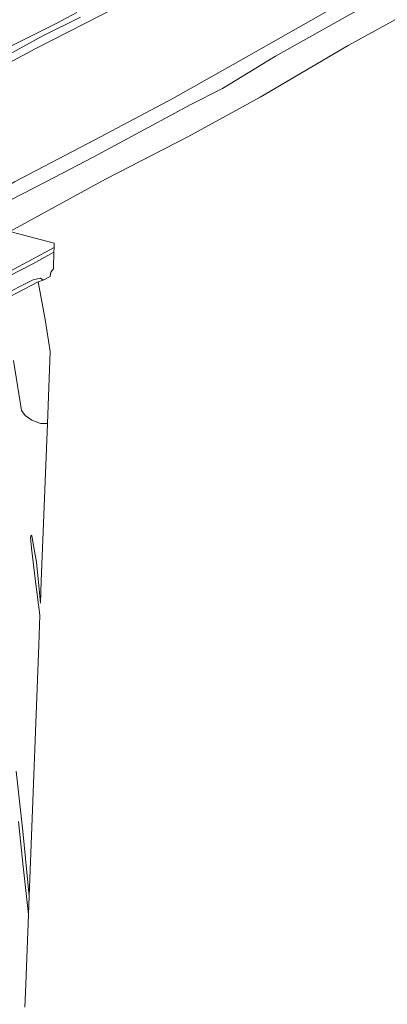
# Model space of a CAD drawing. Extents: x 126429 to 133038, y 413091 to 414846.
# Tile 300 of 304: x 132738 to 132845, y 413658 to 413945. Entities that reach past the tile are written whole.
import ezdxf

# ---------------------------------------------------------------- set-up
doc = ezdxf.new("R2010")
doc.units = 0
for name, color, linetype, lineweight in [('B-ME-GR-GRAS-GV', 60, 'Continuous', 13), ('B-ME-GR-MOERAS-GV', 120, 'Continuous', 13), ('B-ME-GW-OPHOGING_KRUIN-G', 90, 'Continuous', 18), ('B-ME-GW-TALUD_KRUIN-G', 90, 'Continuous', 18), ('B-ME-OB-BEKLEDING_STORTSTEEN-GV', 30, 'Continuous', 18), ('B-ME-OB-OEVERVOORZIENING-G', 7, 'Continuous', 18), ('B-ME-OG-WATER_RIVIER-GV', 130, 'Continuous', 18), ('B-ME-OG-WATER_SLOOT-G', 120, 'Continuous', 18), ('B-ME-OG-WATER_SLOOT-GV', 120, 'Continuous', 18)]:
    doc.layers.add(name, color=color, linetype=linetype, lineweight=lineweight)

msp = doc.modelspace()

# ---------------------------------------------------------------- linework, layer by layer
at = {"layer": 'B-ME-GR-GRAS-GV'}
for points in [[(132862.461, 413953.565, 1.402), (132833.577, 413937.607, 1.402), (132807.963, 413922.489, 1.402), (132786.85, 413910.894, 1.402), (132762.8, 413898.596, 1.402), (132734.944, 413883.231, 1.377), (132723.657, 413886.117, 2.372), (132731.517, 413890.715, 2.368), (132745.469, 413897.792, 2.201), (132759.272, 413905.021, 2.237), (132775.449, 413913.746, 2.281), (132787.718, 413920.326, 2.145), (132796.92, 413925.053, 2.118), (132812.397, 413934.423, 2.16), (132839.987, 413949.956, 2.26)], [(132766.679, 413949.091, 1.731), (132742.342, 413936.627, 1.694), (132718.362, 413923.713, 1.669), (132691.983, 413908.915, 1.606), (132674.336, 413898.83, 1.669), (132669.414, 413900.488, 1.288), (132676.66, 413904.331, 1.263), (132684.955, 413908.281, 1.238), (132692.281, 413912.191, 1.188), (132700.113, 413917.048, 1.25), (132711.518, 413923.224, 1.25), (132717.773, 413926.366, 1.263), (132727.151, 413931.062, 1.263), (132735.671, 413935.543, 1.263), (132744.343, 413940.296, 1.163), (132755.579, 413945.883, 1.2)], [(132839.987, 413949.956, 2.26), (132812.397, 413934.423, 2.16), (132796.92, 413925.053, 2.118), (132787.718, 413920.326, 2.145), (132775.449, 413913.746, 2.281), (132759.272, 413905.021, 2.237), (132745.469, 413897.792, 2.201), (132731.517, 413890.715, 2.368), (132723.657, 413886.117, 2.372), (132718.638, 413887.411, 2.384), (132674.336, 413898.83, 1.669), (132691.983, 413908.915, 1.606), (132718.362, 413923.713, 1.669), (132742.342, 413936.627, 1.694), (132766.679, 413949.091, 1.731)], [(132734.944, 413883.231, 1.377), (132747.89, 413879.871, 1.066), (132747.843, 413878.628, 1.222), (132732.488, 413870.317, 1.171)], [(132732.488, 413870.317, 1.171), (132747.843, 413878.628, 1.222), (132747.791, 413877.259, 0.563), (132741.646, 413873.888, 0.563), (132734.666, 413870.258, 0.563)], [(132728.662, 413860.995, 0.944), (132743.195, 413868.541, 0.932), (132745.191, 413857.552, 0.818), (132746.677, 413848.235, 0.794), (132745.875, 413827.189, 0.763), (132743.857, 413827.233, 0.732), (132741.357, 413828.207, 0.732), (132739.364, 413829.538, 0.732), (132738.353, 413831.057, 0.732), (132736.042, 413845.585, 0.744)]]:
    msp.add_polyline3d(points, dxfattribs=at)
msp.add_polyline3d([(132699.515, 413845.7, 0.812), (132698.069, 413845.089, 0.563), (132698.573, 413846.524, 0.563), (132699.56, 413847.547, 0.563), (132710.266, 413852.824, 0.563), (132721.917, 413858.858, 0.563), (132732.047, 413864.338, 0.563), (132741.755, 413869.164, 0.563), (132743.847, 413869.687, 0.563), (132744.657, 413869.116, 0.563), (132743.195, 413868.541, 0.932), (132728.662, 413860.995, 0.944), (132712.619, 413852.68, 0.917)], close=True, dxfattribs=at)
at = {"layer": 'B-ME-GR-MOERAS-GV'}
for points in [[(132736.042, 413845.585, 0.744), (132738.353, 413831.057, 0.732), (132739.364, 413829.538, 0.732), (132741.357, 413828.207, 0.732), (132743.857, 413827.233, 0.732), (132745.875, 413827.189, 0.763), (132744.107, 413781.255, 0.677), (132743.86, 413774.833, 0.563), (132743.404, 413779.852, 0.563), (132742.678, 413786.737, 0.563), (132741.681, 413792.649, 0.563), (132741.359, 413794.515, 0.563), (132741.115, 413794.656, 0.563), (132740.923, 413793.956, 0.563), (132741.285, 413790.876, 0.563), (132742.385, 413781.12, 0.563), (132743.722, 413771.24, 0.563), (132743.386, 413762.484, 0.728), (132740.575, 413689.216, 0.563), (132738.709, 413708.236, 0.563), (132736.768, 413725.779, 0.563)], [(132737.456, 413711.058, 0.563), (132738.836, 413697.948, 0.563), (132740.372, 413683.927, 0.563), (132739.582, 413663.556, 0.626), (132739.331, 413656.876, 0.751)]]:
    msp.add_polyline3d(points, dxfattribs=at)
at = {"layer": 'B-ME-GW-OPHOGING_KRUIN-G'}
msp.add_polyline3d([(133027.677, 414069.178, 2.411), (132996.616, 414052.217, 2.411), (132970.615, 414035.532, 2.328), (132944.613, 414018.847, 2.245), (132917.849, 414000.163, 2.27), (132897.409, 413986.931, 2.346), (132873.369, 413973.218, 2.346), (132854.928, 413963.353, 2.346), (132822.708, 413944.861, 2.371), (132803.82, 413934.189, 2.371), (132782.486, 413922.073, 2.334), (132759.706, 413910.073, 2.422), (132736.319, 413897.811, 2.384), (132718.638, 413887.411, 2.384)], dxfattribs=at)
at = {"layer": 'B-ME-GW-TALUD_KRUIN-G'}
for points in [[(132674.336, 413898.83, 1.669), (132691.983, 413908.915, 1.606), (132718.362, 413923.713, 1.669), (132742.342, 413936.627, 1.694), (132766.679, 413949.091, 1.731), (132786.787, 413960.486, 1.744), (132800.336, 413968.311, 1.756), (132812.555, 413974.569, 1.731), (132833.601, 413986.382, 1.706), (132852.298, 413997.261, 1.756), (132872.441, 414008.836, 1.694), (132890.127, 414019.877, 1.894), (132905.495, 414028.925, 1.706), (132913.342, 414033.697, 1.894), (132936.222, 414047.158, 1.856), (132953.981, 414058.517, 1.969), (132973.018, 414070.803, 1.756)], [(132812.397, 413934.423, 2.16), (132796.92, 413925.053, 2.118), (132787.718, 413920.326, 2.145), (132775.449, 413913.746, 2.281), (132759.272, 413905.021, 2.237), (132745.469, 413897.792, 2.201), (132731.517, 413890.715, 2.368), (132723.657, 413886.117, 2.372)]]:
    msp.add_polyline3d(points, dxfattribs=at)
at = {"layer": 'B-ME-OB-BEKLEDING_STORTSTEEN-GV'}
msp.add_polyline3d([(132755.579, 413945.883, 1.2), (132744.343, 413940.296, 1.163), (132735.671, 413935.543, 1.263), (132727.151, 413931.062, 1.263), (132717.773, 413926.366, 1.263), (132711.518, 413923.224, 1.25), (132700.113, 413917.048, 1.25), (132692.281, 413912.191, 1.188), (132684.955, 413908.281, 1.238), (132676.66, 413904.331, 1.263), (132669.414, 413900.488, 1.288), (132667.443, 413901.067, 1), (132671.509, 413903.3, 1), (132679.813, 413907.17, 1), (132696.099, 413916.054, 1), (132714.768, 413926.562, 1), (132732.153, 413935.804, 1), (132748.658, 413944.115, 1), (132754.476, 413947.231, 1)], dxfattribs=at)
at = {"layer": 'B-ME-OB-OEVERVOORZIENING-G'}
msp.add_polyline3d([(132754.476, 413947.231, 1), (132748.658, 413944.115, 1), (132732.153, 413935.804, 1), (132714.768, 413926.562, 1), (132696.099, 413916.054, 1), (132679.813, 413907.17, 1), (132671.509, 413903.3, 1), (132667.443, 413901.067, 1)], dxfattribs=at)
at = {"layer": 'B-ME-OG-WATER_RIVIER-GV'}
msp.add_polyline3d([(132754.476, 413947.231, 1), (132748.658, 413944.115, 1), (132732.153, 413935.804, 1), (132714.768, 413926.562, 1), (132696.099, 413916.054, 1), (132679.813, 413907.17, 1), (132671.509, 413903.3, 1), (132667.443, 413901.067, 1), (132426.578, 413929.662, 1)], dxfattribs=at)
at = {"layer": 'B-ME-OG-WATER_SLOOT-G'}
for points in [[(132747.843, 413878.628, 1.222), (132732.488, 413870.317, 1.171), (132711.033, 413859.535, 1.126), (132701.895, 413854.848, 1.126), (132698.864, 413853.645, 1.138), (132695.717, 413852.995, 1.147), (132693.097, 413851.924, 1.156), (132692.042, 413849.833, 1.162), (132689.72, 413847.812, 1.162), (132679.643, 413842.581, 1.129), (132661.795, 413833.68, 1.126), (132657.479, 413831.984, 1.126), (132653.518, 413830.28, 1.126), (132649.797, 413828.391, 1.126), (132645.105, 413825.286, 1.126), (132632.226, 413819.44, 1.132), (132616.356, 413811.874, 1.138), (132598.473, 413803.094, 1.15), (132578.293, 413793.97, 1.063), (132564.365, 413787.281, 1.078), (132552.167, 413782.596, 1.018), (132539.796, 413776.507, 1.018), (132521.572, 413768.251, 1.045)], [(132743.195, 413868.541, 0.932), (132728.662, 413860.995, 0.944), (132712.619, 413852.68, 0.917), (132699.515, 413845.7, 0.812)]]:
    msp.add_polyline3d(points, dxfattribs=at)
at = {"layer": 'B-ME-OG-WATER_SLOOT-GV'}
for points in [[(132734.666, 413870.258, 0.563), (132741.646, 413873.888, 0.563), (132747.791, 413877.259, 0.563), (132747.627, 413873.005, 0.563), (132747.625, 413872.381, 0.563), (132746.912, 413871.383, 0.563), (132746.722, 413870.107, 0.563), (132744.657, 413869.116, 0.563), (132743.847, 413869.687, 0.563), (132741.755, 413869.164, 0.563), (132732.047, 413864.338, 0.563)], [(132736.768, 413725.779, 0.563), (132738.709, 413708.236, 0.563), (132740.575, 413689.216, 0.563), (132740.372, 413683.927, 0.563), (132738.836, 413697.948, 0.563), (132737.456, 413711.058, 0.563)]]:
    msp.add_polyline3d(points, dxfattribs=at)

doc.saveas('drawing.dxf')
